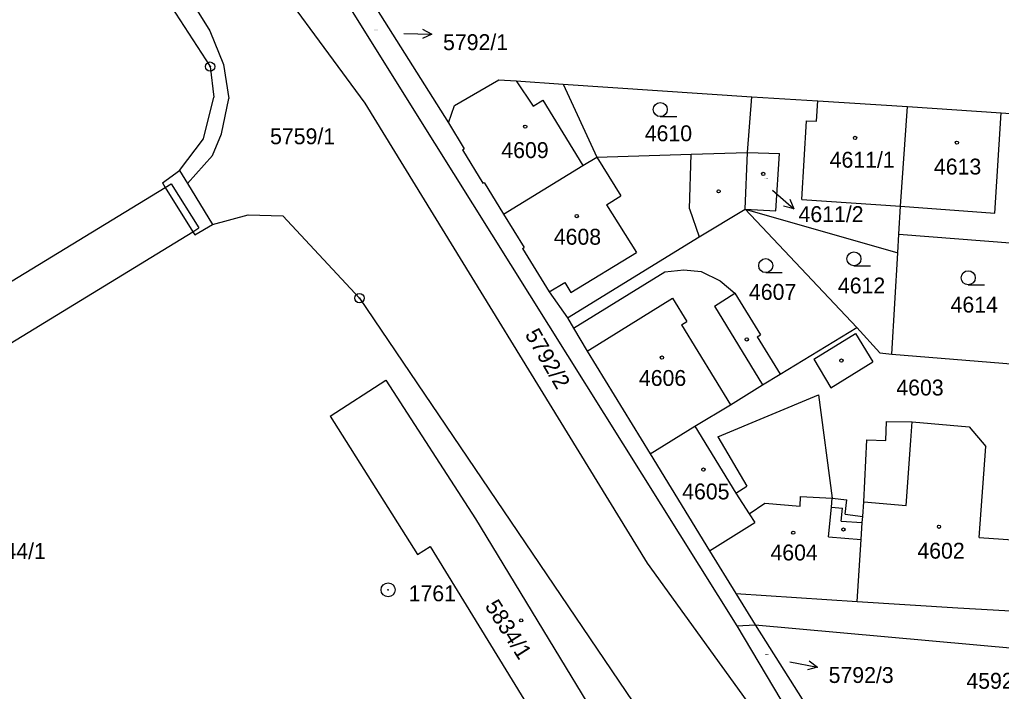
# Model space of a CAD drawing. Extents: x -735092 to -733385, y -1122435 to -1118992.
# Drawn here: x -734733.2 to -734628.2, y -1119511.9 to -1119440 of the extents above; entities that cross this region are included whole.
import ezdxf

# ---------------------------------------------------------------- set-up
doc = ezdxf.new("R2010")
doc.units = 0
for name, color, linetype in [('Vrstva 1', 7, 'Continuous'), ('Vrstva 16', 7, 'Continuous'), ('Vrstva 17', 7, 'Continuous'), ('Vrstva 18', 7, 'Continuous'), ('Vrstva 19', 7, 'Continuous'), ('Vrstva 25', 7, 'Continuous'), ('Vrstva 4', 7, 'Continuous')]:
    doc.layers.add(name, color=color, linetype=linetype)

msp = doc.modelspace()

# ---------------------------------------------------------------- linework, layer by layer
at = {"layer": 'Vrstva 1'}
for points in [[(-734731.83, -1119415.77), (-734712.85, -1119445.08)], [(-734710.57, -1119418.49), (-734688.84, -1119453.28)], [(-734721.56, -1119427.31), (-734712.89, -1119441.23)], [(-734708.97, -1119431.75), (-734696.3, -1119449)], [(-734697.62, -1119434.8), (-734687.36, -1119451.1)], [(-734712.89, -1119441.23), (-734711.41, -1119444.86)], [(-734712.85, -1119445.08), (-734712.44, -1119448.33)], [(-734711.41, -1119444.86), (-734710.86, -1119448.49)], [(-734686.73, -1119449.22), (-734681.98, -1119446.49)], [(-734681.98, -1119446.49), (-734680.11, -1119446.6)], [(-734680.11, -1119446.6), (-734675.09, -1119446.94)], [(-734675.09, -1119446.94), (-734654.93, -1119448.3)], [(-734675.09, -1119446.94), (-734671.51, -1119454.77)], [(-734713.57, -1119452.8), (-734712.44, -1119448.33)], [(-734711.65, -1119452.28), (-734710.86, -1119448.49)], [(-734655.38, -1119454.28), (-734654.93, -1119448.3)], [(-734654.93, -1119448.3), (-734647.86, -1119448.74)], [(-734647.86, -1119448.74), (-734638.27, -1119449.35)], [(-734696.3, -1119449), (-734666.13, -1119498.22)], [(-734687.36, -1119451.1), (-734686.73, -1119449.22)], [(-734639.02, -1119460.02), (-734638.27, -1119449.35)], [(-734638.27, -1119449.35), (-734628.25, -1119450.03)], [(-734628.25, -1119450.03), (-734622.12, -1119450.44)], [(-734687.36, -1119451.1), (-734685.69, -1119453.87)], [(-734716.11, -1119456.2), (-734713.57, -1119452.8)], [(-734712.61, -1119454.59), (-734711.65, -1119452.28)], [(-734688.84, -1119453.28), (-734656.51, -1119504.92)], [(-734685.86, -1119453.98), (-734685.69, -1119453.87)], [(-734685.86, -1119453.98), (-734683.7, -1119457.56)], [(-734715.28, -1119457.57), (-734712.61, -1119454.59)], [(-734673.01, -1119455.64), (-734671.51, -1119454.77)], [(-734671.51, -1119454.77), (-734661.41, -1119454.46)], [(-734661.41, -1119454.46), (-734655.38, -1119454.28)], [(-734655.63, -1119460.34), (-734655.38, -1119454.28)], [(-734655.38, -1119454.28), (-734651.98, -1119454.36)], [(-734652.34, -1119460.5), (-734651.98, -1119454.36)], [(-734716.11, -1119456.2), (-734715.28, -1119457.57)], [(-734681.48, -1119460.87), (-734673.01, -1119455.64)], [(-734715.28, -1119457.57), (-734712.61, -1119461.96)], [(-734683.7, -1119457.56), (-734683.53, -1119457.46)], [(-734683.53, -1119457.46), (-734681.48, -1119460.87)], [(-734660.54, -1119463.28), (-734655.63, -1119460.34)], [(-734655.63, -1119460.34), (-734639.32, -1119465)], [(-734655.63, -1119460.34), (-734643.7, -1119472.99)], [(-734655.63, -1119460.34), (-734652.34, -1119460.5)], [(-734639.2, -1119463.01), (-734639.02, -1119460.02)], [(-734712.61, -1119461.96), (-734708.78, -1119460.93)], [(-734708.78, -1119460.93), (-734705.07, -1119461.03)], [(-734705.07, -1119461.03), (-734696.88, -1119469.84)], [(-734681.48, -1119460.87), (-734679.28, -1119464.43)], [(-734674.64, -1119471.94), (-734660.54, -1119463.28)], [(-734639.32, -1119465), (-734639.2, -1119463.01)], [(-734639.2, -1119463.01), (-734626.85, -1119463.95)], [(-734679.45, -1119464.53), (-734679.28, -1119464.43)], [(-734679.45, -1119464.53), (-734676.58, -1119469.18)], [(-734639.97, -1119475.85), (-734639.32, -1119465)], [(-734673.99, -1119473.05), (-734664.22, -1119467.05)], [(-734664.22, -1119467.05), (-734662.18, -1119466.83)], [(-734662.18, -1119466.83), (-734660.35, -1119467.01)], [(-734660.35, -1119467.01), (-734658.32, -1119468)], [(-734658.32, -1119468), (-734656.73, -1119469.31)], [(-734696.88, -1119469.84), (-734660.68, -1119523.3)], [(-734676.58, -1119469.18), (-734674.64, -1119471.94)], [(-734656.73, -1119469.31), (-734654.01, -1119473.79)], [(-734674.64, -1119471.94), (-734673.99, -1119473.05)], [(-734673.99, -1119473.05), (-734672.54, -1119475.51)], [(-734651.91, -1119477.99), (-734643.7, -1119472.99)], [(-734643.7, -1119472.99), (-734641.22, -1119475.69)], [(-734654.34, -1119474), (-734654.01, -1119473.79)], [(-734654.34, -1119474), (-734651.91, -1119477.99)], [(-734672.54, -1119475.51), (-734665.79, -1119486.51)], [(-734641.22, -1119475.69), (-734639.97, -1119475.85)], [(-734639.97, -1119475.85), (-734624.11, -1119477.11)], [(-734653.78, -1119479.14), (-734651.91, -1119477.99)], [(-734700.02, -1119482.49), (-734694.06, -1119478.64)], [(-734694.06, -1119478.64), (-734684.46, -1119493.45)], [(-734657.2, -1119481.25), (-734653.78, -1119479.14)], [(-734658.55, -1119484.69), (-734647.79, -1119480.21)], [(-734647.79, -1119480.21), (-734646.32, -1119491.26)], [(-734661.02, -1119483.54), (-734657.2, -1119481.25)], [(-734700.02, -1119482.49), (-734690.67, -1119497.26)], [(-734665.79, -1119486.51), (-734661.02, -1119483.54)], [(-734661.02, -1119483.54), (-734656.65, -1119490.71)], [(-734637.92, -1119485.09), (-734637.78, -1119483.08)], [(-734637.78, -1119483.08), (-734631.68, -1119483.6)], [(-734631.68, -1119483.6), (-734629.9, -1119485.72)], [(-734658.55, -1119484.69), (-734655.46, -1119489.97)], [(-734638.42, -1119492.04), (-734637.92, -1119485.09)], [(-734630.62, -1119495.46), (-734629.9, -1119485.72)], [(-734665.79, -1119486.51), (-734659.44, -1119496.88)], [(-734656.65, -1119490.71), (-734655.46, -1119489.97)], [(-734656.65, -1119490.71), (-734655.2, -1119492.94)], [(-734646.42, -1119492.21), (-734646.32, -1119491.26)], [(-734643.06, -1119493.2), (-734642.95, -1119491.65)], [(-734642.95, -1119491.65), (-734638.42, -1119492.04)], [(-734655.2, -1119492.94), (-734654.61, -1119493.85)], [(-734646.74, -1119495.4), (-734646.42, -1119492.21)], [(-734646.42, -1119492.21), (-734645.22, -1119492.33)], [(-734645.36, -1119493.71), (-734645.22, -1119492.33)], [(-734684.46, -1119493.45), (-734663.47, -1119528.06)], [(-734659.44, -1119496.88), (-734654.61, -1119493.85)], [(-734645.36, -1119493.71), (-734643.11, -1119493.86)], [(-734643.11, -1119493.86), (-734643.06, -1119493.2)], [(-734646.74, -1119495.4), (-734643.24, -1119495.67)], [(-734643.66, -1119502.29), (-734643.24, -1119495.67)], [(-734630.62, -1119495.46), (-734625.47, -1119495.82)], [(-734690.67, -1119497.26), (-734689.31, -1119496.43)], [(-734689.31, -1119496.43), (-734668.61, -1119530.21)], [(-734659.44, -1119496.88), (-734656.65, -1119501.45)], [(-734666.13, -1119498.22), (-734646.63, -1119525.2)], [(-734656.65, -1119501.45), (-734643.66, -1119502.29)], [(-734656.65, -1119501.45), (-734654.55, -1119504.79)], [(-734643.66, -1119502.29), (-734632.9, -1119502.98)], [(-734632.9, -1119502.98), (-734625.98, -1119503.38)], [(-734656.51, -1119504.92), (-734654.55, -1119504.79)], [(-734656.51, -1119504.92), (-734650.25, -1119515.47)], [(-734654.55, -1119504.79), (-734607.54, -1119509.04)], [(-734654.55, -1119504.79), (-734648.87, -1119513.83)]]:
    msp.add_lwpolyline(points, dxfattribs=at)
at = {"layer": 'Vrstva 25'}
for points in [[(-734692.14, -1119441.53), (-734689.142, -1119441.613)], [(-734690.127, -1119441.087), (-734689.142, -1119441.613), (-734690.155, -1119442.085)], [(-734664.71, -1119450.42), (-734662.96, -1119450.42)], [(-734652.7, -1119458.3), (-734650.447, -1119460.28)], [(-734650.868, -1119459.244), (-734650.447, -1119460.28), (-734651.528, -1119459.995)], [(-734644, -1119466.39), (-734642.25, -1119466.39)], [(-734653.44, -1119467.12), (-734651.69, -1119467.12)], [(-734631.78, -1119468.42), (-734630.03, -1119468.42)], [(-734650.86, -1119508.77), (-734647.912, -1119509.321)], [(-734648.803, -1119508.647), (-734647.912, -1119509.321), (-734648.987, -1119509.629)]]:
    msp.add_lwpolyline(points, dxfattribs=at)
for centre, radius in [((-734712.85, -1119445.08), 0.5), ((-734712.85, -1119445.08), 0.032), ((-734664.71, -1119449.67), 0.75), ((-734679.15, -1119451.5), 0.175), ((-734643.88, -1119452.71), 0.175), ((-734632.99, -1119453.21), 0.175), ((-734653.71, -1119456.56), 0.175), ((-734658.47, -1119458.42), 0.175), ((-734673.64, -1119461.07), 0.175), ((-734653.44, -1119466.37), 0.75), ((-734644, -1119465.64), 0.75), ((-734631.78, -1119467.67), 0.75), ((-734696.88, -1119469.84), 0.5), ((-734696.88, -1119469.84), 0.032), ((-734655.47, -1119474.27), 0.175), ((-734664.54, -1119476.2), 0.175), ((-734645.34, -1119476.53), 0.175), ((-734660.1, -1119488.19), 0.175), ((-734650.49, -1119494.94), 0.175), ((-734645.13, -1119494.6), 0.175), ((-734634.91, -1119494.31), 0.175), ((-734693.82, -1119501.06), 0.75), ((-734693.82, -1119501.06), 0.032), ((-734679.59, -1119504.32), 0.175)]:
    msp.add_circle(centre, radius, dxfattribs=at)
at = {"layer": 'Vrstva 4'}
for points in [[(-734680.11, -1119446.6), (-734678.32, -1119449.31)], [(-734678.32, -1119449.31), (-734677.26, -1119448.66)], [(-734677.26, -1119448.66), (-734673.01, -1119455.64)], [(-734648, -1119450.93), (-734647.86, -1119448.74)], [(-734628.93, -1119460.76), (-734628.25, -1119450.03)], [(-734649.56, -1119459.3), (-734649.07, -1119450.87)], [(-734649.07, -1119450.87), (-734648, -1119450.93)], [(-734671.51, -1119454.77), (-734668.93, -1119458.9)], [(-734661.58, -1119460.3), (-734661.41, -1119454.46)], [(-734717.94, -1119457.52), (-734716.11, -1119456.2)], [(-734739.07, -1119471.07), (-734717.64, -1119458)], [(-734717.94, -1119457.52), (-734717.64, -1119458)], [(-734717.64, -1119458), (-734717, -1119457.61)], [(-734717.64, -1119458), (-734714.71, -1119462.74)], [(-734717, -1119457.61), (-734714.07, -1119462.34)], [(-734670.46, -1119459.85), (-734668.93, -1119458.9)], [(-734649.56, -1119459.3), (-734639.02, -1119460.02)], [(-734670.46, -1119459.85), (-734667.27, -1119464.98)], [(-734661.58, -1119460.3), (-734660.54, -1119463.28)], [(-734639.02, -1119460.02), (-734628.93, -1119460.76)], [(-734714.71, -1119462.74), (-734714.07, -1119462.34)], [(-734714.5, -1119463.07), (-734712.61, -1119461.96)], [(-734736.18, -1119475.87), (-734714.71, -1119462.74)], [(-734714.71, -1119462.74), (-734714.5, -1119463.07)], [(-734674.27, -1119469.24), (-734667.27, -1119464.98)], [(-734676.58, -1119469.18), (-734674.92, -1119468.17)], [(-734674.92, -1119468.17), (-734674.27, -1119469.24)], [(-734672.54, -1119475.51), (-734663.42, -1119469.86)], [(-734663.42, -1119469.86), (-734661.88, -1119472.35)], [(-734658.9, -1119470.72), (-734656.73, -1119469.31)], [(-734658.9, -1119470.72), (-734653.78, -1119479.14)], [(-734662.46, -1119472.72), (-734661.88, -1119472.35)], [(-734662.46, -1119472.72), (-734657.2, -1119481.25)], [(-734648.31, -1119476.38), (-734643.84, -1119473.64)], [(-734643.84, -1119473.64), (-734641.98, -1119476.67)], [(-734648.31, -1119476.38), (-734646.49, -1119479.43)], [(-734646.49, -1119479.43), (-734641.98, -1119476.67)], [(-734640.61, -1119485.09), (-734640.51, -1119483.03)], [(-734640.51, -1119483.03), (-734637.78, -1119483.08)], [(-734642.95, -1119491.65), (-734642.62, -1119484.99)], [(-734642.62, -1119484.99), (-734640.61, -1119485.09)], [(-734655.2, -1119492.94), (-734653.54, -1119491.8)], [(-734653.54, -1119491.8), (-734649.77, -1119492.11)], [(-734649.77, -1119492.11), (-734649.71, -1119491.07)], [(-734649.71, -1119491.07), (-734646.32, -1119491.26)], [(-734646.32, -1119491.26), (-734644.78, -1119491.44)], [(-734644.96, -1119492.96), (-734644.78, -1119491.44)], [(-734644.96, -1119492.96), (-734643.06, -1119493.2)], [(-734643.24, -1119495.67), (-734643.11, -1119493.86)]]:
    msp.add_lwpolyline(points, dxfattribs=at)

# ---------------------------------------------------------------- texts
at = {"layer": 'Vrstva 16'}
for s, p in [('5792/1', (-734687.94, -1119443.31)), ('4611/2', (-734649.93, -1119461.71)), ('5792/3', (-734646.71, -1119511.02))]:
    msp.add_text(s, height=1.7, dxfattribs=at).set_placement(p)
at = {"layer": 'Vrstva 17'}
msp.add_text('1761', height=1.7, dxfattribs=at).set_placement((-734691.62, -1119502.28))
at = {"layer": 'Vrstva 18'}
for s, height, p in [('5792/1', 0.1, (-734695.28, -1119441.23)), ('5759/1', 1.7, (-734706.44, -1119453.38)), ('4610', 1.7, (-734666.37, -1119453.06)), ('4612', 1.7, (-734645.72, -1119469.35)), ('4607', 1.7, (-734655.23, -1119470.03)), ('4614', 1.7, (-734633.67, -1119471.39)), ('4603', 1.7, (-734639.47, -1119480.26)), ('5844/1', 1.7, (-734737.37, -1119497.76)), ('5792/3', 0.1, (-734653.53, -1119508.03)), ('4592/2', 1.7, (-734631.98, -1119511.64))]:
    msp.add_text(s, height=height, dxfattribs=at).set_placement(p)
msp.add_text('5792/2', height=1.7, rotation=300.20239, dxfattribs=at).set_placement((-734679.237, -1119473.732))
at = {"layer": 'Vrstva 19'}
for s, height, p in [('4609', 1.7, (-734681.71, -1119454.86)), ('4611/1', 1.7, (-734646.6, -1119455.89)), ('4613', 1.7, (-734635.45, -1119456.62)), ('4611/2', 0.1, (-734653.65, -1119457.09)), ('4608', 1.7, (-734676.1, -1119464.13)), ('4606', 1.7, (-734667, -1119479.24)), ('4605', 1.7, (-734662.37, -1119491.38)), ('4604', 1.7, (-734652.93, -1119497.91)), ('4602', 1.7, (-734637.22, -1119497.72))]:
    msp.add_text(s, height=height, dxfattribs=at).set_placement(p)
msp.add_text('5834/1', height=1.7, rotation=302.40241, dxfattribs=at).set_placement((-734683.524, -1119502.791))

doc.saveas('drawing.dxf')
